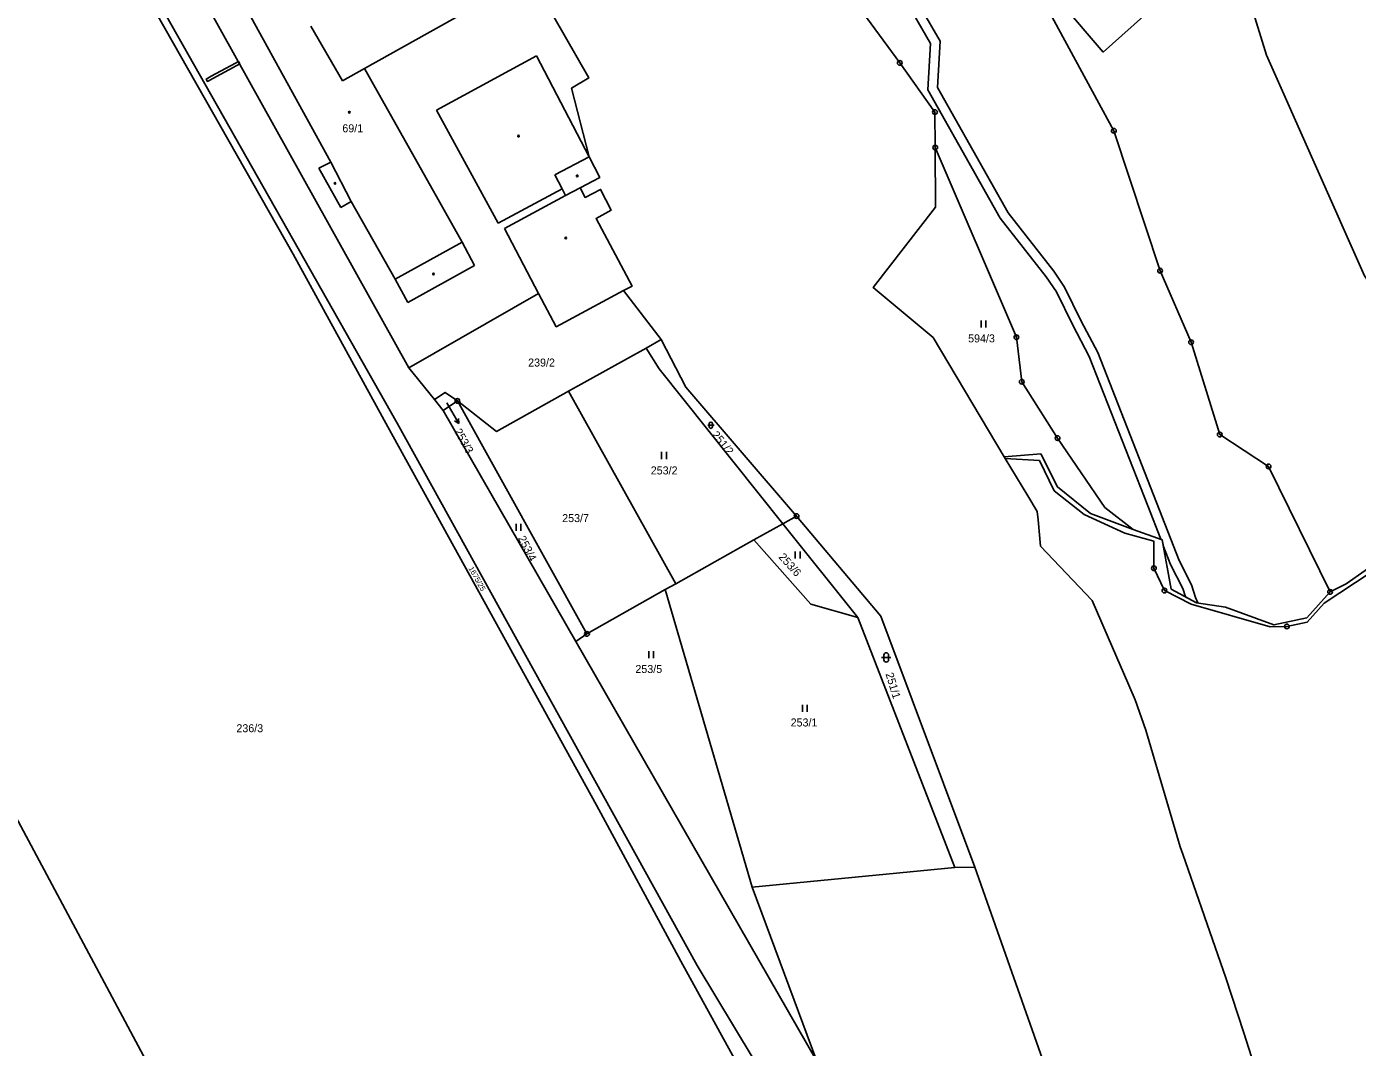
# Model space of a CAD drawing. Extents: x -680203 to -673936, y -1102717 to -1093650.
# Drawn here: x -675221.6 to -674938.8, y -1101570.7 to -1101353.8 of the extents above; entities that cross this region are included whole.
import ezdxf

# ---------------------------------------------------------------- set-up
doc = ezdxf.new("R2010")
doc.units = 0
for name, color, linetype in [('SOxx02xx_Koleje_param další_Popis10', 7, 'Continuous'), ('SOxx02xx_Staničení_Popis10', 7, 'Continuous'), ('SOxxxxxx_Koleje_hlavní_body_Popis10', 7, 'Continuous'), ('SOxxxxxx_Koleje_LN_parametry_Popis10', 7, 'Continuous'), ('SOxxxxxx_Koleje_param další_Popis10', 7, 'Continuous'), ('SOxxxxxx_Osa_bod_P', 7, 'Continuous'), ('SOxxxxxx_Staničení_Popis10', 7, 'Continuous'), ('x_prac', 7, 'Continuous')]:
    doc.layers.add(name, color=color, linetype=linetype)

msp = doc.modelspace()

# ---------------------------------------------------------------- linework, layer by layer
at = {"layer": 'SOxx02xx_Koleje_param další_Popis10'}
for centre, radius in [((-675036.05, -1101361.52), 0.5), ((-675036.05, -1101361.52), 0.0303), ((-675028.57, -1101371.97), 0.5), ((-675028.57, -1101371.97), 0.0303), ((-674990.57, -1101375.94), 0.5), ((-674990.57, -1101375.94), 0.0303), ((-675028.52, -1101379.53), 0.5), ((-675028.52, -1101379.53), 0.0303), ((-674980.73, -1101405.68), 0.5), ((-674980.73, -1101405.68), 0.0303), ((-675011.27, -1101419.83), 0.5), ((-675011.27, -1101419.83), 0.0303), ((-674974.16, -1101420.88), 0.5), ((-674974.16, -1101420.88), 0.0303), ((-675010.14, -1101429.3), 0.5), ((-675010.14, -1101429.3), 0.0303), ((-675130.04, -1101433.36), 0.5), ((-675130.04, -1101433.36), 0.0303), ((-675002.53, -1101441.26), 0.5), ((-675002.53, -1101441.26), 0.0303), ((-674968.06, -1101440.51), 0.5), ((-674968.06, -1101440.51), 0.0303), ((-674957.7, -1101447.27), 0.5), ((-674957.7, -1101447.27), 0.0303), ((-675057.98, -1101457.83), 0.5), ((-675057.98, -1101457.83), 0.0303), ((-674982.07, -1101468.93), 0.5), ((-674982.07, -1101468.93), 0.0303), ((-674979.82, -1101473.66), 0.5), ((-674979.82, -1101473.66), 0.0303), ((-674944.61, -1101473.94), 0.5), ((-674944.61, -1101473.94), 0.0303), ((-674953.8, -1101481.28), 0.5), ((-674953.8, -1101481.28), 0.0303), ((-675102.51, -1101482.87), 0.5), ((-675102.51, -1101482.87), 0.0303)]:
    msp.add_circle(centre, radius, dxfattribs=at)
at = {"layer": 'SOxx02xx_Staničení_Popis10'}
for p, q in [((-675132.31, -1101433.73), (-675131.21, -1101435.59)), ((-675131.21, -1101435.59), (-675129.71, -1101438.19)), ((-675129.71, -1101438.19), (-675130.64, -1101437.57)), ((-675129.71, -1101438.19), (-675129.78, -1101437.07))]:
    msp.add_line(p, q, dxfattribs=at)
at = {"layer": 'SOxxxxxx_Koleje_hlavní_body_Popis10'}
for p, q in [((-675018.79, -1101417.79), (-675018.79, -1101416.29)), ((-675017.79, -1101417.79), (-675017.79, -1101416.29)), ((-675076.86, -1101438.52), (-675075.52, -1101438.52)), ((-675076.53, -1101438.19), (-675076.53, -1101438.86)), ((-675075.85, -1101438.86), (-675075.85, -1101438.19)), ((-675086.65, -1101445.71), (-675086.65, -1101444.21)), ((-675085.65, -1101445.71), (-675085.65, -1101444.21)), ((-675117.53, -1101461), (-675117.53, -1101459.5)), ((-675116.53, -1101461), (-675116.53, -1101459.5)), ((-675058.25, -1101466.85), (-675058.25, -1101465.35)), ((-675057.25, -1101466.85), (-675057.25, -1101465.35)), ((-675089.39, -1101488.05), (-675089.39, -1101486.55)), ((-675088.39, -1101488.05), (-675088.39, -1101486.55)), ((-675039.92, -1101487.87), (-675037.92, -1101487.87)), ((-675039.42, -1101487.37), (-675039.42, -1101488.37)), ((-675038.42, -1101488.37), (-675038.42, -1101487.37)), ((-675056.75, -1101499.42), (-675056.75, -1101497.92)), ((-675055.75, -1101499.42), (-675055.75, -1101497.92))]:
    msp.add_line(p, q, dxfattribs=at)
for centre, radius, start, end in [((-675076.19, -1101438.19), 0.335, 0, 180), ((-675076.19, -1101438.86), 0.335, 180, 359.9879), ((-675038.92, -1101487.37), 0.5, 0, 180), ((-675038.92, -1101488.37), 0.5, 180, 359.9879)]:
    msp.add_arc(centre, radius, start, end, dxfattribs=at)
at = {"layer": 'SOxxxxxx_Koleje_LN_parametry_Popis10'}
msp.add_lwpolyline([(-675033.21, -1101351.01), (-675029.5, -1101357.41), (-675030.1, -1101367.24), (-675014.69, -1101394.54), (-675004.97, -1101406.99), (-675002.77, -1101410.19), (-674999.26, -1101417.29), (-674995.82, -1101423.9), (-674989.6, -1101439.77), (-674983.36, -1101455.67), (-674980.61, -1101462.76), (-674980.28, -1101462.88), (-674980.03, -1101464.27), (-674978.54, -1101468.1), (-674975.9, -1101473.19), (-674975.33, -1101474.99), (-674973.03, -1101476.24), (-674972.75, -1101476.28), (-674973.19, -1101475.13), (-674974.04, -1101472.43), (-674976.72, -1101467.28), (-674981.5, -1101454.95), (-674987.74, -1101439.03), (-674994, -1101423.08), (-674997.48, -1101416.39), (-675001.05, -1101409.17), (-675003.35, -1101405.81), (-675013.03, -1101393.42), (-675028.06, -1101366.78), (-675027.46, -1101356.93), (-675031.49, -1101349.99)], dxfattribs=at)
msp.add_lwpolyline([(-675182.04, -1101364.87), (-675176.93, -1101362.08), (-675176.29, -1101361.73), (-675176.58, -1101361.21), (-675177.22, -1101361.56), (-675182.33, -1101364.36), (-675183.42, -1101364.95), (-675183.14, -1101365.47)], close=True, dxfattribs=at)
at = {"layer": 'SOxxxxxx_Koleje_param další_Popis10'}
for centre in [(-675152.99, -1101372), (-675117.06, -1101377.09), (-675156.05, -1101387.11), (-675104.58, -1101385.53), (-675107.01, -1101398.72), (-675135.12, -1101406.37)]:
    msp.add_circle(centre, 0.175, dxfattribs=at)
at = {"layer": 'SOxxxxxx_Staničení_Popis10'}
for p, q in [((-675184.4, -1101332.57), (-675156.96, -1101382.61)), ((-675149.77, -1101362.74), (-675114.75, -1101343.08)), ((-675161.19, -1101353.69), (-675154.47, -1101365.33)), ((-675113.24, -1101360.05), (-675134.47, -1101371.58)), ((-675102.08, -1101381.49), (-675113.24, -1101360.05)), ((-675154.47, -1101365.33), (-675149.77, -1101362.74)), ((-675149.77, -1101362.74), (-675129.04, -1101399.6)), ((-675134.47, -1101371.58), (-675121.35, -1101395.57)), ((-675109.35, -1101385.28), (-675102.08, -1101381.49)), ((-675156.96, -1101382.61), (-675159.5, -1101383.87)), ((-675159.5, -1101383.87), (-675154.82, -1101392.24)), ((-675156.96, -1101382.61), (-675152.59, -1101391.01)), ((-675107.81, -1101388.28), (-675109.35, -1101385.28)), ((-675121.35, -1101395.57), (-675107.81, -1101388.28)), ((-675107.05, -1101389.71), (-675120.04, -1101396.75)), ((-675107.05, -1101389.71), (-675107.81, -1101388.28)), ((-675107.05, -1101389.71), (-675103.96, -1101388.08)), ((-675154.82, -1101392.24), (-675152.59, -1101391.01)), ((-675152.59, -1101391.01), (-675143.26, -1101407.49)), ((-675120.04, -1101396.75), (-675112.84, -1101410.53)), ((-675143.26, -1101407.49), (-675129.04, -1101399.6)), ((-675129.04, -1101399.6), (-675126.39, -1101404.56)), ((-675126.39, -1101404.56), (-675140.54, -1101412.42)), ((-675140.54, -1101412.42), (-675143.26, -1101407.49))]:
    msp.add_line(p, q, dxfattribs=at)
at = {"layer": 'x_prac'}
for p, q in [((-675086.73, -1101420.27), (-675094.72, -1101409.91)), ((-675089.91, -1101422.12), (-675086.73, -1101420.27)), ((-675106.42, -1101431.31), (-675089.91, -1101422.12)), ((-675140.35, -1101426.36), (-675134.94, -1101433.06)), ((-675133.1, -1101435.4), (-675134.94, -1101433.06)), ((-675106.42, -1101431.31), (-675083.63, -1101472.21)), ((-675133.1, -1101435.4), (-675130.04, -1101433.36)), ((-675104.86, -1101484.51), (-675133.1, -1101435.4)), ((-675102.51, -1101482.87), (-675130.04, -1101433.36)), ((-675013.85, -1101445.24), (-675013.64, -1101445.58)), ((-675013.85, -1101445.24), (-675013.64, -1101445.58)), ((-675013.64, -1101445.58), (-675008.84, -1101453.53)), ((-675057.98, -1101457.83), (-675060.9, -1101459.46)), ((-675067.03, -1101462.9), (-675060.9, -1101459.46)), ((-675060.9, -1101459.46), (-675044.96, -1101479.39)), ((-675067.03, -1101462.9), (-675083.63, -1101472.21)), ((-674979.82, -1101473.66), (-674982.07, -1101468.93)), ((-675083.63, -1101472.21), (-675085.87, -1101473.47)), ((-675085.87, -1101473.47), (-675102.51, -1101482.87)), ((-675085.87, -1101473.47), (-675067.44, -1101536.67)), ((-675044.96, -1101479.39), (-675024.36, -1101532.48)), ((-675104.86, -1101484.51), (-675102.51, -1101482.87)), ((-675053.7, -1101573.66), (-675104.86, -1101484.51)), ((-674989.91, -1101487.92), (-674988.52, -1101491.12)), ((-675067.44, -1101536.67), (-675024.36, -1101532.48)), ((-675024.36, -1101532.48), (-675020.12, -1101532.41)), ((-675053.7, -1101573.66), (-675067.44, -1101536.67))]:
    msp.add_line(p, q, dxfattribs=at)
for points in [[(-675182.88, -1101140.03), (-675164.95, -1101168.59), (-675137.8, -1101210.67), (-675096.69, -1101271.03), (-675083.24, -1101291.97), (-675062.36, -1101325.56), (-675036.05, -1101361.52), (-675028.57, -1101371.97), (-675028.52, -1101379.53)], [(-675182.88, -1101140.03), (-675164.95, -1101168.59), (-675137.8, -1101210.67), (-675096.69, -1101271.03), (-675083.24, -1101291.97), (-675062.36, -1101325.56), (-675036.05, -1101361.52), (-675028.57, -1101371.97), (-675028.52, -1101379.53)], [(-675306.78, -1101252.6), (-675263.02, -1101262.26), (-675250.63, -1101265.31), (-675239.79, -1101271.85), (-675229.61, -1101281.81), (-675226.29, -1101289.52), (-675193.33, -1101348.96), (-675142.82, -1101438.07), (-675079.1, -1101553.35), (-675055.49, -1101592.51), (-675046.5, -1101611.66), (-675037, -1101635.17), (-675007.03, -1101717.68), (-674985.01, -1101781.38)], [(-675164.97, -1101402.19), (-675197.46, -1101344.85), (-675204.88, -1101336.57), (-675220.53, -1101309.75), (-675223.13, -1101302.49)], [(-674966.77, -1101318.72), (-674973.71, -1101342.09), (-674992.82, -1101359.23), (-675011.39, -1101337.46)], [(-674876.64, -1101419.78), (-674921.51, -1101429.31), (-674937.31, -1101406.76), (-674958.1, -1101359.86), (-674966.06, -1101334.16), (-674963.46, -1101321.18)], [(-675196.41, -1101326.33), (-675188.71, -1101339.39), (-675140.35, -1101426.36)], [(-675011.39, -1101337.46), (-674990.57, -1101375.94), (-674980.73, -1101405.68), (-674974.16, -1101420.88), (-674968.06, -1101440.51), (-674957.7, -1101447.27), (-674944.61, -1101473.94)], [(-675094.72, -1101409.91), (-675092.92, -1101408.94), (-675100.59, -1101394.57), (-675097.35, -1101392.81), (-675099.63, -1101388.41), (-675102.9, -1101390.11), (-675103.96, -1101388.08), (-675099.81, -1101385.85), (-675102.08, -1101381.49), (-675105.77, -1101366.89), (-675102.13, -1101364.72), (-675112.02, -1101347.31)], [(-675122.52, -1101710.61), (-675192.81, -1101579.86), (-675270.02, -1101435.39), (-675313.96, -1101353.93)], [(-675028.52, -1101379.53), (-675028.43, -1101392.15), (-675041.72, -1101409.25), (-675028.94, -1101419.9), (-675013.85, -1101445.24)], [(-675028.52, -1101379.53), (-675028.43, -1101392.15), (-675041.72, -1101409.25), (-675028.94, -1101419.9), (-675013.85, -1101445.24)], [(-675028.52, -1101379.53), (-675011.27, -1101419.83), (-675010.14, -1101429.3), (-675002.53, -1101441.26), (-674992.47, -1101455.99), (-674986.48, -1101460.66)], [(-675019.77, -1101696.55), (-675042.27, -1101634.03), (-675059.77, -1101593.94), (-675082.55, -1101552.43), (-675100.46, -1101519.26), (-675144.82, -1101438.9), (-675164.97, -1101402.19)], [(-675140.35, -1101426.36), (-675112.84, -1101410.53), (-675109.05, -1101417.6), (-675094.72, -1101409.91)], [(-675086.73, -1101420.27), (-675081.54, -1101430.46), (-675057.98, -1101457.83)], [(-675089.91, -1101422.12), (-675087.18, -1101426.56), (-675060.9, -1101459.46)], [(-675134.94, -1101433.06), (-675132.64, -1101431.54), (-675130.04, -1101433.36)], [(-675130.04, -1101433.36), (-675121.74, -1101439.84), (-675106.42, -1101431.31)], [(-674986.48, -1101460.66), (-674995.56, -1101457.29), (-675002.55, -1101451.63), (-675006.09, -1101444.63), (-675013.85, -1101445.24)], [(-675003.27, -1101452.49), (-675006.38, -1101446.03), (-675013.64, -1101445.58)], [(-674982.07, -1101468.93), (-674982.05, -1101463.19), (-674988.25, -1101461.45), (-674996.88, -1101457.47), (-675003.27, -1101452.49)], [(-675008.84, -1101453.53), (-675006.83, -1101456.85), (-675006.66, -1101458.65)], [(-675057.98, -1101457.83), (-675040.06, -1101479.08), (-675020.12, -1101532.41)], [(-675006.66, -1101458.65), (-675006.12, -1101464.21), (-674995.2, -1101475.79), (-674989.91, -1101487.92)], [(-674944.61, -1101473.94), (-674949.54, -1101479.43), (-674956.56, -1101480.95), (-674966.84, -1101477.2), (-674973.03, -1101476.24), (-674978.39, -1101473.33), (-674980.28, -1101462.88), (-674986.48, -1101460.66)], [(-675044.96, -1101479.39), (-675054.92, -1101476.56), (-675067.03, -1101462.9)], [(-674944.61, -1101473.94), (-674941.2, -1101472.2), (-674933.16, -1101466.55)], [(-674932.54, -1101467.56), (-674945.88, -1101476.32), (-674949.48, -1101480.38), (-674953.8, -1101481.28)], [(-674979.82, -1101473.66), (-674974.17, -1101476.57), (-674957.35, -1101481.4), (-674953.8, -1101481.28)], [(-674975.93, -1101529.65), (-674976.47, -1101528.12), (-674983.78, -1101503.32), (-674986.01, -1101496.87), (-674988.52, -1101491.12)], [(-674962.97, -1101567.68), (-674966.75, -1101555.94), (-674975.93, -1101529.65)], [(-675020.12, -1101532.41), (-675003.13, -1101580.67), (-674970.06, -1101693.42), (-674941.01, -1101798.85)], [(-674945.74, -1101621.57), (-674955.92, -1101589.6), (-674962.97, -1101567.68)]]:
    msp.add_lwpolyline(points, dxfattribs=at)

# ---------------------------------------------------------------- texts
at = {"layer": 'SOxxxxxx_Osa_bod_P'}
for s, p in [('69/1', (-675154.49, -1101376.27)), ('594/3', (-675021.53, -1101420.92)), ('239/2', (-675115.01, -1101426.05)), ('253/2', (-675088.96, -1101448.98)), ('253/7', (-675107.78, -1101459.11)), ('253/5', (-675092.23, -1101491.18)), ('253/1', (-675059.24, -1101502.54)), ('236/3', (-675177, -1101503.77))]:
    msp.add_text(s, height=1.7, dxfattribs=at).set_placement(p)
for s, height, rotation, p in [('253/3', 1.7, 299, (-675130.78, -1101439.78)), ('251/2', 1.7, 309, (-675076.1, -1101440.61)), ('253/4', 1.7, 297, (-675117.23, -1101462.53)), ('253/6', 1.7, 312, (-675061.9, -1101466.62)), ('1675/25', 1.14, 299, (-675127.73, -1101468.93)), ('251/1', 1.7, 287, (-675039.1, -1101491.38))]:
    msp.add_text(s, height=height, rotation=rotation, dxfattribs=at).set_placement(p)

doc.saveas('drawing.dxf')
